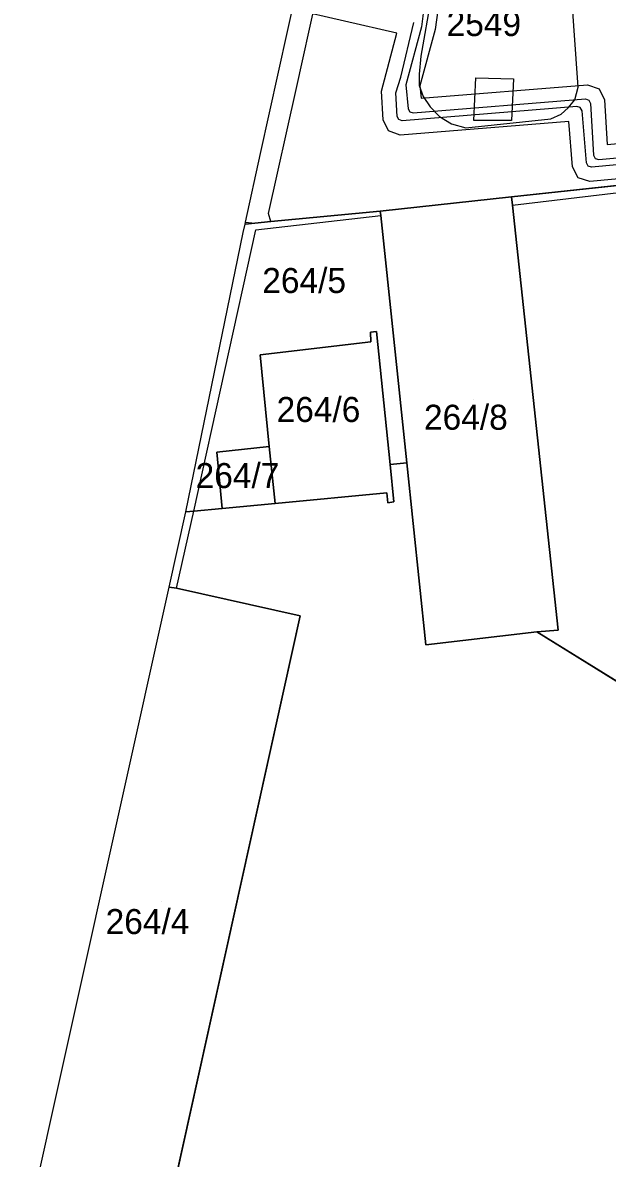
# Model space of a CAD drawing. Extents: x -263423 to -261326, y -1240067 to -1237864.
# Drawn here: x -263385.2 to -263338.5, y -1239094.9 to -1239004.2 of the extents above; entities that cross this region are included whole.
import ezdxf

# ---------------------------------------------------------------- set-up
doc = ezdxf.new("R2010")
doc.units = 0
for name, color, linetype in [('body_kn', 7, 'Continuous'), ('katuz_linie', 7, 'Continuous'), ('kladpar_druhypozemkov', 7, 'Continuous'), ('kladpar_hranice', 7, 'Continuous'), ('kladpar_parcelnecisla', 7, 'Continuous'), ('kladpar_plochy', 7, 'Continuous'), ('tarchy_linie', 7, 'Continuous'), ('zappar_hrandruhpozemk', 7, 'Continuous'), ('zuob_linie', 7, 'Continuous'), ('zuob_plochy', 7, 'Continuous')]:
    doc.layers.add(name, color=color, linetype=linetype)

msp = doc.modelspace()

# ---------------------------------------------------------------- linework, layer by layer
at = {"layer": 'body_kn'}
for p, q in [((-263353.34, -1239004.49), (-263353.34, -1239004.49)), ((-263364.04, -1239004.87), (-263364.04, -1239004.87)), ((-263355.29, -1239005), (-263355.29, -1239005)), ((-263352.24, -1239004.72), (-263352.24, -1239004.72)), ((-263353.37, -1239006.83), (-263353.37, -1239006.83)), ((-263354.99, -1239008.52), (-263354.99, -1239008.52)), ((-263353.51, -1239008.29), (-263353.51, -1239008.29)), ((-263348.98, -1239008.56), (-263348.98, -1239008.56)), ((-263348.98, -1239008.56), (-263348.98, -1239008.56)), ((-263345.98, -1239008.65), (-263345.98, -1239008.65)), ((-263363.35, -1239009.5), (-263363.35, -1239009.5)), ((-263356.52, -1239009.64), (-263356.52, -1239009.64)), ((-263355.38, -1239009.78), (-263355.38, -1239009.78)), ((-263354.59, -1239009.13), (-263354.59, -1239009.13)), ((-263353.51, -1239009.18), (-263353.51, -1239009.18)), ((-263353.45, -1239009.22), (-263353.45, -1239009.22)), ((-263340.82, -1239009.32), (-263340.82, -1239009.32)), ((-263340.07, -1239009.12), (-263340.07, -1239009.12)), ((-263339.13, -1239009.46), (-263339.13, -1239009.46)), ((-263353.36, -1239010.2), (-263353.36, -1239010.2)), ((-263353.2, -1239010.07), (-263353.2, -1239010.07)), ((-263341.08, -1239010.33), (-263341.08, -1239010.33)), ((-263340.22, -1239010.26), (-263340.22, -1239010.26)), ((-263339.95, -1239010.36), (-263339.95, -1239010.36)), ((-263339.83, -1239010.62), (-263339.83, -1239010.62)), ((-263338.72, -1239010.33), (-263338.72, -1239010.33)), ((-263355.28, -1239011.65), (-263355.28, -1239011.65)), ((-263354.4, -1239011.05), (-263354.4, -1239011.05)), ((-263354.27, -1239011.3), (-263354.27, -1239011.3)), ((-263353.99, -1239011.38), (-263353.99, -1239011.38)), ((-263352.64, -1239010.9), (-263352.64, -1239010.9)), ((-263351.88, -1239011.67), (-263351.88, -1239011.67)), ((-263342.17, -1239011.47), (-263342.17, -1239011.47)), ((-263341.6, -1239010.97), (-263341.6, -1239010.97)), ((-263340.92, -1239010.87), (-263340.92, -1239010.87)), ((-263340.64, -1239010.95), (-263340.64, -1239010.95)), ((-263340.5, -1239011.2), (-263340.5, -1239011.2)), ((-263356.39, -1239011.94), (-263356.39, -1239011.94)), ((-263355.15, -1239011.91), (-263355.15, -1239011.91)), ((-263354.88, -1239012.01), (-263354.88, -1239012.01)), ((-263350.93, -1239012.25), (-263350.93, -1239012.25)), ((-263349.79, -1239012.57), (-263349.79, -1239012.57)), ((-263349.15, -1239011.98), (-263349.15, -1239011.98)), ((-263346.13, -1239011.99), (-263346.13, -1239011.99)), ((-263343, -1239011.85), (-263343, -1239011.85)), ((-263341.56, -1239012.05), (-263341.56, -1239012.05)), ((-263355.96, -1239012.82), (-263355.96, -1239012.82)), ((-263355.03, -1239013.15), (-263355.03, -1239013.15)), ((-263338.5, -1239013.9), (-263338.5, -1239013.9)), ((-263366.18, -1239014.62), (-263366.18, -1239014.62)), ((-263340.15, -1239015.37), (-263340.15, -1239015.37)), ((-263339.58, -1239014.76), (-263339.58, -1239014.76)), ((-263339.44, -1239015.01), (-263339.44, -1239015.01)), ((-263339.17, -1239015.09), (-263339.17, -1239015.09)), ((-263341.26, -1239015.69), (-263341.26, -1239015.69)), ((-263340.02, -1239015.63), (-263340.02, -1239015.63)), ((-263339.75, -1239015.72), (-263339.75, -1239015.72)), ((-263340.81, -1239016.56), (-263340.81, -1239016.56)), ((-263339.87, -1239016.86), (-263339.87, -1239016.86)), ((-263346.13, -1239018.08), (-263346.13, -1239018.08)), ((-263346.13, -1239018.08), (-263346.13, -1239018.08)), ((-263346.05, -1239018.75), (-263346.05, -1239018.75)), ((-263346.05, -1239018.75), (-263346.05, -1239018.75)), ((-263365.55, -1239019.41), (-263365.55, -1239019.41)), ((-263356.62, -1239019.22), (-263356.62, -1239019.22)), ((-263356.62, -1239019.22), (-263356.62, -1239019.22)), ((-263356.57, -1239019.58), (-263356.57, -1239019.58)), ((-263367.42, -1239020.26), (-263367.42, -1239020.26)), ((-263367.39, -1239020.1), (-263367.39, -1239020.1)), ((-263367.39, -1239020.1), (-263367.39, -1239020.1)), ((-263366.64, -1239020.19), (-263366.64, -1239020.19)), ((-263366.56, -1239020.73), (-263366.56, -1239020.73)), ((-263365.37, -1239020.06), (-263365.37, -1239020.06)), ((-263365.37, -1239020.06), (-263365.37, -1239020.06)), ((-263367.57, -1239020.93), (-263367.57, -1239020.93)), ((-263357.41, -1239028.9), (-263357.41, -1239028.9)), ((-263356.92, -1239028.85), (-263356.92, -1239028.85)), ((-263357.37, -1239029.68), (-263357.37, -1239029.68)), ((-263357.37, -1239029.68), (-263357.37, -1239029.68)), ((-263366.22, -1239030.72), (-263366.22, -1239030.72)), ((-263365.51, -1239038.03), (-263365.51, -1239038.03)), ((-263369.67, -1239038.48), (-263369.67, -1239038.48)), ((-263355.84, -1239039.49), (-263355.84, -1239039.49)), ((-263354.51, -1239039.34), (-263354.51, -1239039.34)), ((-263365.01, -1239042.59), (-263365.01, -1239042.59)), ((-263365.01, -1239042.59), (-263365.01, -1239042.59)), ((-263356.11, -1239041.74), (-263356.11, -1239041.74)), ((-263356.02, -1239042.53), (-263356.02, -1239042.53)), ((-263355.54, -1239042.47), (-263355.54, -1239042.47)), ((-263372.17, -1239043.27), (-263372.17, -1239043.27)), ((-263372.17, -1239043.27), (-263372.17, -1239043.27)), ((-263371.52, -1239043.21), (-263371.52, -1239043.21)), ((-263369.25, -1239043), (-263369.25, -1239043)), ((-263373.5, -1239049.27), (-263373.5, -1239049.27)), ((-263372.9, -1239049.37), (-263372.9, -1239049.37)), ((-263372.9, -1239049.37), (-263372.9, -1239049.37)), ((-263363.02, -1239051.57), (-263363.02, -1239051.57)), ((-263344.11, -1239052.86), (-263344.11, -1239052.86)), ((-263342.41, -1239052.73), (-263342.41, -1239052.73)), ((-263352.97, -1239053.89), (-263352.97, -1239053.89))]:
    msp.add_line(p, q, dxfattribs=at)
at = {"layer": 'katuz_linie'}
msp.add_lwpolyline([(-263385.19, -1239101.96), (-263373.5, -1239049.27), (-263372.17, -1239043.27), (-263367.57, -1239020.93), (-263367.42, -1239020.26), (-263367.39, -1239020.1), (-263366.18, -1239014.62), (-263364.04, -1239004.87), (-263362.65, -1238998.57), (-263361.19, -1238991.51), (-263355.51, -1238964.01), (-263353.24, -1238953.02), (-263353.33, -1238951.26), (-263353.43, -1238949.28), (-263349.68, -1238933.92)], dxfattribs=at)
at = {"layer": 'kladpar_druhypozemkov'}
for p, q in [((-263361.63, -1239024.19), (-263361.63, -1239024.19)), ((-263360.95, -1239034.27), (-263360.95, -1239034.27)), ((-263349.15, -1239034.28), (-263349.15, -1239034.28)), ((-263367.34, -1239039.58), (-263367.34, -1239039.58)), ((-263374.13, -1239074.41), (-263374.13, -1239074.41))]:
    msp.add_line(p, q, dxfattribs=at)
at = {"layer": 'kladpar_hranice'}
for points in [[(-263338.47, -1238997.27), (-263336.95, -1239009.4), (-263333.27, -1239008.91), (-263320.44, -1239007.46), (-263320.26, -1239009.11), (-263312.01, -1239008.14), (-263312.19, -1239006.42), (-263300.13, -1239005.16), (-263298.92, -1239012.95), (-263311.37, -1239014.3), (-263325.63, -1239015.85), (-263336.27, -1239017.01), (-263346.13, -1239018.08), (-263356.62, -1239019.22), (-263365.37, -1239020.06), (-263366.64, -1239020.19), (-263367.42, -1239020.26), (-263367.39, -1239020.1), (-263366.18, -1239014.62), (-263364.04, -1239004.87), (-263362.65, -1238998.57)], [(-263346.13, -1239018.08), (-263336.27, -1239017.01), (-263336.21, -1239017.57), (-263332.46, -1239051.59), (-263321.86, -1239050.4), (-263325.58, -1239016.3), (-263325.63, -1239015.85), (-263311.37, -1239014.3), (-263311.33, -1239014.68), (-263309.73, -1239029.98), (-263313.11, -1239030.39), (-263312.71, -1239033.64), (-263314.07, -1239033.78), (-263313.82, -1239040.54), (-263315.14, -1239046.48), (-263315.98, -1239046.66), (-263310.74, -1239056.8), (-263319.72, -1239057.84), (-263318.97, -1239064.51), (-263318.64, -1239067.94), (-263313.01, -1239067.26), (-263312.25, -1239073.63), (-263323.42, -1239074.94), (-263319.97, -1239105.35)], [(-263356.62, -1239019.22), (-263346.13, -1239018.08), (-263346.05, -1239018.75), (-263342.41, -1239052.73), (-263344.11, -1239052.86), (-263352.97, -1239053.89), (-263354.51, -1239039.34), (-263356.57, -1239019.58), (-263356.62, -1239019.22)], [(-263326.83, -1239098.54), (-263329.36, -1239066.21), (-263330.54, -1239063.38), (-263334.02, -1239059.11), (-263344.11, -1239052.86), (-263342.41, -1239052.73), (-263346.05, -1239018.75), (-263346.13, -1239018.08)], [(-263372.17, -1239043.27), (-263367.57, -1239020.93), (-263367.42, -1239020.26), (-263366.64, -1239020.19), (-263365.37, -1239020.06), (-263356.62, -1239019.22), (-263356.57, -1239019.58), (-263354.51, -1239039.34), (-263355.84, -1239039.49), (-263356.92, -1239028.85), (-263357.41, -1239028.9), (-263357.37, -1239029.68), (-263366.22, -1239030.72), (-263365.51, -1239038.03), (-263369.67, -1239038.48), (-263369.25, -1239043), (-263371.52, -1239043.21), (-263372.17, -1239043.27)], [(-263357.37, -1239029.68), (-263357.41, -1239028.9), (-263356.92, -1239028.85), (-263355.84, -1239039.49), (-263355.54, -1239042.47), (-263356.02, -1239042.53), (-263356.11, -1239041.74), (-263365.01, -1239042.59), (-263365.51, -1239038.03), (-263366.22, -1239030.72), (-263357.37, -1239029.68)], [(-263365.01, -1239042.59), (-263369.25, -1239043), (-263369.67, -1239038.48), (-263365.51, -1239038.03), (-263365.01, -1239042.59)], [(-263374.69, -1239104.35), (-263363.02, -1239051.57), (-263372.9, -1239049.37), (-263373.5, -1239049.27), (-263372.17, -1239043.27), (-263371.52, -1239043.21), (-263369.25, -1239043), (-263365.01, -1239042.59), (-263356.11, -1239041.74), (-263356.02, -1239042.53), (-263355.54, -1239042.47), (-263355.84, -1239039.49), (-263354.51, -1239039.34), (-263352.97, -1239053.89), (-263344.11, -1239052.86), (-263334.02, -1239059.11), (-263330.54, -1239063.38), (-263329.36, -1239066.21), (-263326.83, -1239098.54)], [(-263385.19, -1239101.96), (-263373.5, -1239049.27), (-263372.9, -1239049.37), (-263363.02, -1239051.57), (-263374.69, -1239104.35), (-263384.69, -1239102.09), (-263385.19, -1239101.96)]]:
    msp.add_lwpolyline(points, dxfattribs=at)
at = {"layer": 'kladpar_plochy'}
for p, q in [((-263346.13, -1239018.08), (-263336.27, -1239017.01)), ((-263346.05, -1239018.75), (-263346.13, -1239018.08)), ((-263342.41, -1239052.73), (-263346.05, -1239018.75)), ((-263355.84, -1239039.49), (-263354.51, -1239039.34)), ((-263355.54, -1239042.47), (-263355.84, -1239039.49)), ((-263354.51, -1239039.34), (-263352.97, -1239053.89)), ((-263369.25, -1239043), (-263365.01, -1239042.59)), ((-263365.01, -1239042.59), (-263356.11, -1239041.74)), ((-263356.11, -1239041.74), (-263356.02, -1239042.53)), ((-263356.02, -1239042.53), (-263355.54, -1239042.47)), ((-263373.5, -1239049.27), (-263372.17, -1239043.27)), ((-263372.17, -1239043.27), (-263371.52, -1239043.21)), ((-263371.52, -1239043.21), (-263369.25, -1239043)), ((-263372.9, -1239049.37), (-263373.5, -1239049.27)), ((-263363.02, -1239051.57), (-263372.9, -1239049.37)), ((-263374.69, -1239104.35), (-263363.02, -1239051.57)), ((-263352.97, -1239053.89), (-263344.11, -1239052.86)), ((-263344.11, -1239052.86), (-263342.41, -1239052.73)), ((-263344.11, -1239052.86), (-263334.02, -1239059.11)), ((-263334.02, -1239059.11), (-263344.11, -1239052.86))]:
    msp.add_line(p, q, dxfattribs=at)
msp.add_lwpolyline([(-263338.47, -1238997.27), (-263336.95, -1239009.4), (-263333.27, -1239008.91), (-263320.44, -1239007.46), (-263320.26, -1239009.11), (-263312.01, -1239008.14), (-263312.19, -1239006.42), (-263300.13, -1239005.16), (-263298.92, -1239012.95), (-263311.37, -1239014.3), (-263325.63, -1239015.85), (-263336.27, -1239017.01), (-263346.13, -1239018.08), (-263356.62, -1239019.22), (-263365.37, -1239020.06), (-263366.64, -1239020.19), (-263367.42, -1239020.26), (-263367.39, -1239020.1), (-263366.18, -1239014.62), (-263364.04, -1239004.87), (-263362.65, -1238998.57)], dxfattribs=at)
for points in [[(-263356.62, -1239019.22), (-263346.13, -1239018.08), (-263346.05, -1239018.75), (-263342.41, -1239052.73), (-263344.11, -1239052.86), (-263352.97, -1239053.89), (-263354.51, -1239039.34), (-263356.57, -1239019.58)], [(-263372.17, -1239043.27), (-263367.57, -1239020.93), (-263367.42, -1239020.26), (-263366.64, -1239020.19), (-263365.37, -1239020.06), (-263356.62, -1239019.22), (-263356.57, -1239019.58), (-263354.51, -1239039.34), (-263355.84, -1239039.49), (-263356.92, -1239028.85), (-263357.41, -1239028.9), (-263357.37, -1239029.68), (-263366.22, -1239030.72), (-263365.51, -1239038.03), (-263369.67, -1239038.48), (-263369.25, -1239043), (-263371.52, -1239043.21)], [(-263357.37, -1239029.68), (-263357.41, -1239028.9), (-263356.92, -1239028.85), (-263355.84, -1239039.49), (-263355.54, -1239042.47), (-263356.02, -1239042.53), (-263356.11, -1239041.74), (-263365.01, -1239042.59), (-263365.51, -1239038.03), (-263366.22, -1239030.72)], [(-263365.01, -1239042.59), (-263369.25, -1239043), (-263369.67, -1239038.48), (-263365.51, -1239038.03)], [(-263385.19, -1239101.96), (-263373.5, -1239049.27), (-263372.9, -1239049.37), (-263363.02, -1239051.57), (-263374.69, -1239104.35), (-263384.69, -1239102.09)]]:
    msp.add_lwpolyline(points, close=True, dxfattribs=at)
at = {"layer": 'tarchy_linie'}
for points in [[(-263295.2, -1239000.18), (-263294.24, -1239010.97), (-263294.51, -1239011.89), (-263295.36, -1239012.36), (-263298.95, -1239012.76), (-263315.31, -1239014.59), (-263339.87, -1239016.86), (-263340.81, -1239016.56), (-263341.26, -1239015.69), (-263341.56, -1239012.05), (-263355.03, -1239013.15), (-263355.96, -1239012.82), (-263356.39, -1239011.94), (-263356.52, -1239009.64), (-263355.29, -1239005), (-263363.65, -1239003.09)], [(-263296.32, -1239000.3), (-263295.38, -1239010.85), (-263295.46, -1239011.13), (-263295.71, -1239011.27), (-263299.12, -1239011.65), (-263315.42, -1239013.47), (-263339.75, -1239015.72), (-263340.02, -1239015.63), (-263340.15, -1239015.37), (-263340.5, -1239011.2), (-263340.64, -1239010.95), (-263340.92, -1239010.87), (-263354.88, -1239012.01), (-263355.15, -1239011.91), (-263355.28, -1239011.65), (-263355.38, -1239009.78), (-263354.99, -1239008.52), (-263353.93, -1239004.15)], [(-263353.13, -1239003), (-263353.34, -1239004.49), (-263354.59, -1239009.13), (-263354.4, -1239011.05), (-263354.27, -1239011.3), (-263353.99, -1239011.38), (-263340.22, -1239010.26), (-263339.95, -1239010.36), (-263339.83, -1239010.62), (-263339.58, -1239014.76), (-263339.44, -1239015.01), (-263339.17, -1239015.09), (-263314.83, -1239012.85), (-263299.23, -1239010.95), (-263296.27, -1239010.59), (-263296.02, -1239010.45), (-263295.94, -1239010.17), (-263296.91, -1239000.15)], [(-263351.88, -1239002.17), (-263352.24, -1239004.72), (-263353.45, -1239009.22), (-263353.36, -1239010.2), (-263340.07, -1239009.12), (-263339.13, -1239009.46), (-263338.72, -1239010.33), (-263338.5, -1239013.9), (-263314.95, -1239011.73), (-263299.4, -1239009.84), (-263297.13, -1239009.56), (-263298.03, -1239000.27)], [(-263348.98, -1239008.56), (-263345.98, -1239008.65), (-263346.13, -1239011.99), (-263349.15, -1239011.98), (-263348.98, -1239008.56)]]:
    msp.add_lwpolyline(points, dxfattribs=at)
at = {"layer": 'zappar_hrandruhpozemk'}
for p, q in [((-263340.82, -1239009.32), (-263341.72, -1238996.57)), ((-263351.77, -1238997.53), (-263353.37, -1239006.83)), ((-263363.35, -1239009.5), (-263360.89, -1238998.39)), ((-263365.55, -1239019.41), (-263363.35, -1239009.5)), ((-263349.79, -1239012.57), (-263343, -1239011.85)), ((-263346.05, -1239018.75), (-263336.21, -1239017.57)), ((-263365.37, -1239020.06), (-263365.55, -1239019.41)), ((-263367.39, -1239020.1), (-263366.64, -1239020.19))]:
    msp.add_line(p, q, dxfattribs=at)
for points in [[(-263353.37, -1239006.83), (-263353.51, -1239008.29), (-263353.51, -1239009.18), (-263353.2, -1239010.07), (-263352.64, -1239010.9), (-263351.88, -1239011.67), (-263350.93, -1239012.25), (-263349.79, -1239012.57)], [(-263343, -1239011.85), (-263342.17, -1239011.47), (-263341.6, -1239010.97), (-263341.08, -1239010.33), (-263340.82, -1239009.32)], [(-263372.9, -1239049.37), (-263371.52, -1239043.21), (-263366.56, -1239020.73), (-263356.57, -1239019.58)]]:
    msp.add_lwpolyline(points, dxfattribs=at)
at = {"layer": 'zuob_linie'}
msp.add_lwpolyline([(-263385.19, -1239101.96), (-263373.5, -1239049.27), (-263372.17, -1239043.27), (-263367.57, -1239020.93), (-263367.42, -1239020.26), (-263367.39, -1239020.1), (-263366.18, -1239014.62), (-263364.04, -1239004.87), (-263362.65, -1238998.57), (-263361.19, -1238991.51), (-263355.51, -1238964.01), (-263353.24, -1238953.02), (-263353.33, -1238951.26), (-263353.43, -1238949.28), (-263349.68, -1238933.92)], dxfattribs=at)
at = {"layer": 'zuob_plochy'}
msp.add_lwpolyline([(-263385.19, -1239101.96), (-263373.5, -1239049.27), (-263372.17, -1239043.27), (-263367.57, -1239020.93), (-263367.42, -1239020.26), (-263367.39, -1239020.1), (-263366.18, -1239014.62), (-263364.04, -1239004.87), (-263362.65, -1238998.57), (-263361.19, -1238991.51), (-263355.51, -1238964.01), (-263353.24, -1238953.02), (-263353.33, -1238951.26), (-263353.43, -1238949.28), (-263349.68, -1238933.92)], dxfattribs=at)

# ---------------------------------------------------------------- texts
at = {"layer": 'kladpar_parcelnecisla'}
for s, p in [('2549', (-263351.322, -1239005.23)), ('264/5', (-263366.051, -1239025.77)), ('264/6', (-263364.906, -1239036.08)), ('264/8', (-263353.129, -1239036.7)), ('264/7', (-263371.378, -1239041.36)), ('264/4', (-263378.566, -1239077.01))]:
    msp.add_text(s, height=2, dxfattribs=at).set_placement(p)

doc.saveas('drawing.dxf')
